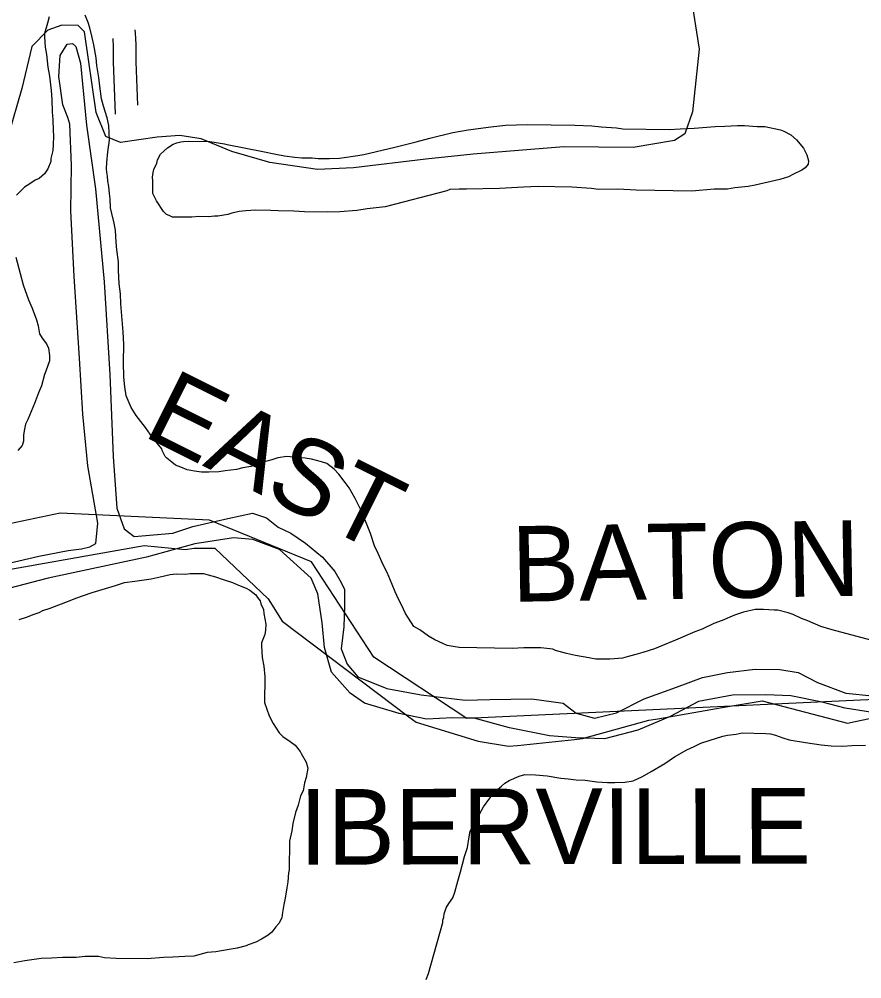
# Model space of a CAD drawing. Extents: x 3329297 to 3367176, y 649250 to 674653.
# Drawn here: x 3348052 to 3349166, y 658849 to 660118 of the extents above; entities that cross this region are included whole.
import ezdxf

# ---------------------------------------------------------------- set-up
doc = ezdxf.new("R2010")
doc.units = 0
for name, color, linetype in [('V-ROAD-CNTR', 7, 'Continuous'), ('V-SITE-OTLN', 7, 'Continuous'), ('V-SITE-VEGE', 7, 'Continuous'), ('V-TOPO-BNDY', 7, 'Continuous'), ('V-TOPO-GNAM-IDEN', 7, 'Continuous'), ('V-TOPO-SHOR', 7, 'Continuous')]:
    doc.layers.add(name, color=color, linetype=linetype)

msp = doc.modelspace()

# ---------------------------------------------------------------- linework, layer by layer
at = {"layer": 'V-ROAD-CNTR'}
for points in [[(3348204.9, 660103.7), (3348205.3, 660099.7), (3348205.9, 660091.9), (3348206.3, 660084.1), (3348206.5, 660076.2), (3348206.4, 660068.4), (3348206.2, 660061.3), (3348208.4, 660003.8)], [(3348175.8, 660092.2), (3348176, 660090), (3348176.3, 660083), (3348176.5, 660076), (3348176.4, 660069), (3348176.2, 660061.2), (3348178.8, 659992.3)]]:
    msp.add_lwpolyline(points, dxfattribs=at)
at = {"layer": 'V-SITE-OTLN'}
msp.add_lwpolyline([(3348942.5, 660131.5), (3348950.9, 660078), (3348941.9, 659995), (3348931.7, 659965.9), (3348918.3, 659957.4), (3348863.7, 659947.9), (3348771.9, 659948.8), (3348652.2, 659939.4), (3348589.5, 659932.6), (3348493.8, 659921.2), (3348446.6, 659918.9), (3348383.6, 659928), (3348333, 659942.7), (3348292.7, 659959.7), (3348264.6, 659963.7), (3348234.3, 659961.6), (3348185.9, 659954.6), (3348166.6, 659962.6), (3348153.7, 659994.1), (3348138.4, 660101.1), (3348130.3, 660109.4), (3348108.7, 660109.8), (3348090.2, 660103.4), (3348068.8, 660081.6), (3348055.6, 660025.9), (3348037.8, 659963.6)], dxfattribs=at)
at = {"layer": 'V-SITE-VEGE'}
for points in [[(3348091.8, 660120.9), (3348089.4, 660112.5), (3348085.8, 660098.9), (3348085.7, 660094.4), (3348086.7, 660080.8), (3348088.2, 660071.1), (3348090.2, 660054.1), (3348092.3, 660042.2), (3348094.3, 660023.5), (3348095.3, 660011.6), (3348095.6, 659995.2), (3348096.5, 659984.4), (3348096.9, 659970.8), (3348097.3, 659962.8), (3348097.2, 659951.5), (3348096.5, 659944.2), (3348094.1, 659933.5), (3348094, 659929.5), (3348089.9, 659919.9), (3348085.8, 659913.2), (3348078.4, 659907.1), (3348073.2, 659904.9), (3348066.4, 659899.9), (3348059, 659895.5), (3348048.6, 659884.9)], [(3349184.5, 659294.6), (3349126.5, 659310.2), (3349111.8, 659314.4), (3349094.4, 659322), (3349085.9, 659325), (3349075.2, 659330.3), (3349068.5, 659332.6), (3349054.9, 659336.2), (3349049.9, 659336.3), (3349035.7, 659337.1), (3349025, 659337.2), (3349009.6, 659333.5), (3348997.7, 659329.7), (3348981.1, 659322.6), (3348970.3, 659318.3), (3348954.9, 659311.1), (3348945.2, 659307.3), (3348919.6, 659296.4), (3348902.5, 659289.3), (3348891.7, 659284.9), (3348876.3, 659280.1), (3348867.2, 659277.4), (3348858.7, 659275.2), (3348849.6, 659272.5), (3348832.6, 659271.1), (3348814.4, 659271.4), (3348804.9, 659273.2), (3348787.3, 659276.3), (3348775.5, 659278.8), (3348760.8, 659282.9), (3348757.5, 659284.7), (3348741.6, 659286.1), (3348719, 659286.4), (3348703.7, 659285.5), (3348633.5, 659286.6), (3348617.7, 659289.6), (3348612.1, 659292), (3348601.4, 659296.7), (3348593, 659301.9), (3348581.8, 659310), (3348573.9, 659314.7), (3348566.7, 659325.5), (3348562.8, 659331.8), (3348557.3, 659343.2), (3348553.5, 659350.6), (3348549.1, 659360.3), (3348545.3, 659370), (3348538.7, 659386), (3348533.2, 659396.2), (3348526.7, 659411.1), (3348521.7, 659421.3), (3348516.3, 659437.3), (3348511.9, 659448.7), (3348504.3, 659468), (3348501.6, 659473.2), (3348496.1, 659484), (3348488.3, 659497.7), (3348482.8, 659505.1), (3348474.5, 659516), (3348468.3, 659522.4), (3348458.8, 659529.9), (3348451.5, 659532.2), (3348438.5, 659535.8), (3348430, 659537.1), (3348414.8, 659538.5), (3348405.7, 659539.2), (3348393.8, 659537.6), (3348385.9, 659534.9), (3348372.8, 659531.2), (3348365.9, 659528.4), (3348358.5, 659526.3), (3348347.8, 659524.2), (3348339.2, 659522.1), (3348324.5, 659520.6), (3348316, 659519), (3348302.9, 659518.6), (3348293.3, 659518.8), (3348283.7, 659520.1), (3348274.1, 659521.9), (3348265.7, 659525.4), (3348258.9, 659527.8), (3348253.9, 659531.8), (3348247.2, 659537), (3348244.9, 659539.3), (3348241.1, 659547.3), (3348240.6, 659549.6), (3348228.3, 659564.5), (3348218.9, 659577.7), (3348206.7, 659593.7), (3348200, 659604), (3348193.5, 659619.4), (3348192, 659631.3), (3348190.5, 659644.4), (3348190.2, 659664.2), (3348190.6, 659687.4), (3348189.7, 659704.4), (3348186.3, 659741.2), (3348185.9, 659754.3), (3348184.4, 659767.9), (3348183.6, 659786), (3348183.2, 659796.8), (3348181.1, 659812.7), (3348180.2, 659822.9), (3348179.3, 659838.2), (3348177.7, 659847.8), (3348174.5, 659860.9), (3348172.9, 659868.3), (3348172.5, 659880.2), (3348171.5, 659887), (3348170.5, 659896.6), (3348169.5, 659903.4), (3348169, 659910.2), (3348168, 659915.3), (3348167.5, 659919.9), (3348168.2, 659928.4), (3348169.5, 659942.5), (3348171.4, 659957.8), (3348170.6, 659977), (3348168.5, 659987.2), (3348163.6, 660002.6), (3348160.9, 660012.3), (3348158.9, 660029.3), (3348157.4, 660040.6), (3348154.8, 660056.5), (3348153.8, 660066.7), (3348150.7, 660083.8), (3348148.6, 660093.4), (3348145.4, 660106.5), (3348143.2, 660113.3), (3348139.4, 660123)], [(3349025, 659898.2), (3349015.4, 659896.6), (3348997.8, 659894.6), (3348988.1, 659893.1), (3348970.6, 659892.8), (3348941.1, 659890.4), (3348867.5, 659891.5), (3348843.2, 659893), (3348817.7, 659892.3), (3348808.6, 659893.6), (3348782.6, 659895.6), (3348737.9, 659896.3), (3348718.6, 659895.5), (3348686.9, 659893.7), (3348643.3, 659892.7), (3348633.7, 659892.8), (3348621.2, 659892.4), (3348617.2, 659890.8), (3348535.9, 659869.4), (3348512.1, 659866.9), (3348498.5, 659864.9), (3348475.8, 659862.9), (3348459.4, 659862.6), (3348429.4, 659863.1), (3348415.2, 659863.9), (3348394.3, 659864.2), (3348384.7, 659864.9), (3348364.9, 659865.2), (3348351.8, 659864.2), (3348342.8, 659863.3), (3348333.1, 659861.1), (3348328, 659859.5), (3348314.9, 659857.4), (3348310.4, 659857), (3348302.4, 659856.5), (3348289.4, 659856.7), (3348280.4, 659855.7), (3348254.9, 659856.1), (3348250.4, 659857.9), (3348247, 659859.6), (3348243.1, 659863.6), (3348233.7, 659877.4), (3348228.7, 659887.1), (3348229, 659904.1), (3348228.5, 659908.6), (3348229.2, 659914.8), (3348230.3, 659918.8), (3348233.9, 659927.2), (3348235.1, 659931.7), (3348239.1, 659939), (3348243.7, 659943.5), (3348248.3, 659947.4), (3348255.8, 659952.3), (3348260.3, 659954), (3348266, 659955.6), (3348269.4, 659956.1), (3348275.7, 659956.6), (3348304, 659956.1), (3348323.7, 659953), (3348327.1, 659951.8), (3348374, 659942.6), (3348391.5, 659939), (3348402.8, 659937.1), (3348416.3, 659935.2), (3348425.9, 659934.5), (3348439.5, 659934.3), (3348447.4, 659933.6), (3348462.2, 659933.4), (3348475.7, 659933.7), (3348499.6, 659937.3), (3348507.5, 659938.9), (3348548.5, 659948.5), (3348576.9, 659955.4), (3348595.1, 659960.2), (3348625.2, 659967.7), (3348645.6, 659971.3), (3348675.7, 659975.4), (3348695, 659977.4), (3348723.9, 659978.6), (3348786.7, 659977.7), (3348808.8, 659976.8), (3348821.2, 659975.5), (3348841.6, 659974), (3348850.1, 659972.8), (3348911.2, 659971.8), (3348925.9, 659972.7), (3348944.1, 659973.6), (3348971.8, 659976), (3348984.9, 659976.4), (3349001.3, 659977.3), (3349010.9, 659977.1), (3349027.3, 659975.7), (3349037.5, 659975.6), (3349058.4, 659971.3), (3349062.9, 659969.5), (3349071.9, 659964.9), (3349079.7, 659958), (3349088.6, 659947.1), (3349093, 659938.5), (3349095.2, 659930.5), (3349095.1, 659926)], [(3349095.1, 659926), (3349091, 659921), (3349086.5, 659918.2), (3349075.6, 659912.7), (3349068.8, 659909.4), (3349057.4, 659905.6), (3349025, 659898.2)], [(3348047.9, 659802.8), (3348053.3, 659781.2), (3348057.6, 659766.4), (3348064.6, 659746.5), (3348069.5, 659735.6), (3348075, 659720.3), (3348077.1, 659712.3), (3348079.2, 659701.5), (3348082.5, 659695.8), (3348088.1, 659688.4), (3348090.8, 659682.7), (3348092.4, 659673), (3348092.3, 659665.7), (3348087.5, 659652.1), (3348085.8, 659647.6), (3348081.6, 659633), (3348077.5, 659623.4), (3348072.2, 659609.3), (3348063.4, 659588.5), (3348060.4, 659582.3), (3348058.6, 659573.3), (3348057.9, 659567.7), (3348057.8, 659559.7), (3348056, 659554.1), (3348050.3, 659547.4)], [(3348052, 659323.7), (3348061.6, 659327), (3348071.9, 659330.8), (3348078.7, 659332.9), (3348083.3, 659335.7), (3348093, 659338.9), (3348119.7, 659348.7), (3348127.1, 659352), (3348148.8, 659359.6), (3348179.5, 659368.8), (3348191.4, 659372.5), (3348205.1, 659374.6), (3348226.6, 659377.7), (3348238.6, 659380.3), (3348251.6, 659383.5), (3348259.6, 659384), (3348271.4, 659383.8), (3348278.3, 659384.8), (3348295.8, 659384.6), (3348302, 659382.8), (3348311.6, 659380.3), (3348321.7, 659376.8), (3348334.1, 659372.6), (3348342, 659369.1), (3348352.1, 659365), (3348357.2, 659362.7), (3348365, 659356.3), (3348367.2, 659352.9), (3348370.6, 659348.3), (3348371.6, 659344.3), (3348374.9, 659336.9), (3348375.4, 659331.8), (3348378, 659317.6), (3348377.9, 659309.7), (3348376.7, 659304.1), (3348372.6, 659292.8), (3348372.5, 659288.8), (3348373.4, 659273.5), (3348375.5, 659262.2), (3348377, 659248), (3348376.5, 659214), (3348382.4, 659196.4), (3348387.9, 659186.1), (3348395.7, 659174.1), (3348400.7, 659168.9), (3348410.2, 659162.6), (3348416.9, 659157.4), (3348423.6, 659149.3), (3348424.7, 659146.5), (3348431.3, 659135.1), (3348433.5, 659127.1), (3348431.6, 659114.7), (3348429.2, 659107.9), (3348427.3, 659097.2), (3348423.8, 659090.4), (3348420.8, 659078), (3348417.3, 659068.5), (3348413.7, 659053.8), (3348412.4, 659044.2), (3348409.3, 659030.6), (3348408.8, 658992.7), (3348408.1, 658988.8), (3348407.4, 658976.9), (3348406.1, 658969), (3348403.7, 658955.4), (3348401.8, 658946.9), (3348400, 658936.2), (3348399.3, 658929.4), (3348395.2, 658921.6), (3348391.2, 658917.1), (3348386, 658910.4), (3348381.4, 658906.5), (3348372.3, 658901), (3348364.9, 658897.1), (3348354.6, 658893.3), (3348352.3, 658892.2), (3348340.4, 658889), (3348329.6, 658887.5), (3348312, 658884.3), (3348300.7, 658883.4), (3348283, 658878.5), (3348271.1, 658878.2), (3348255.3, 658877.3), (3348242.8, 658876.9), (3348221.3, 658874.9), (3348180.5, 658875.6), (3348164.7, 658876.4), (3348156.8, 658878.2), (3348153.4, 658878.2), (3348139.2, 658877.9), (3348127.3, 658876.9), (3348109.2, 658876.6), (3348095, 658875.7), (3348081.4, 658875.4), (3348059.8, 658872.3), (3348045.1, 658869.7)], [(3348590.1, 658847.7), (3348593, 658855.5), (3348612.2, 658923.2), (3348612.2, 658926), (3348613.4, 658930), (3348614, 658934.5), (3348616.4, 658942.4), (3348619.9, 658948), (3348625.1, 658955.8), (3348628.1, 658963.2), (3348631.7, 658977.8), (3348635.3, 658990.2), (3348640.7, 659010.5), (3348644.8, 659022.4), (3348646.7, 659036.5), (3348648, 659043.8), (3348653.8, 659053.9), (3348657.8, 659060.7), (3348660.8, 659067.4), (3348666, 659075.8), (3348674.1, 659087.6), (3348680.5, 659095.4), (3348687.3, 659101.5), (3348689.6, 659103.2), (3348694.2, 659107.1), (3348699.9, 659111), (3348713.1, 659116.4), (3348720.4, 659118.6), (3348734.6, 659118.4), (3348749.9, 659117), (3348767.9, 659113.9), (3348777.6, 659113.2), (3348788.3, 659111.9), (3348800.2, 659111.2), (3348815.4, 659109.2), (3348829.6, 659108.4), (3348839.2, 659108.3), (3348852.8, 659108.7), (3348863.6, 659110.2), (3348876.1, 659116.2), (3348887.5, 659122.9), (3348905.3, 659133.3), (3348918.4, 659142.2), (3348934.4, 659151.6), (3348944.1, 659156), (3348953.2, 659160.4), (3348965.2, 659164.1), (3348972.6, 659166.3), (3348982.3, 659169.6), (3348988.5, 659170.6), (3348999.8, 659172.1), (3349007.8, 659173.7), (3349038.9, 659173.2), (3349045.1, 659172.6), (3349051.9, 659170.8), (3349061.5, 659167.2), (3349069.9, 659164.8), (3349091.4, 659161.1), (3349112.3, 659158), (3349125.3, 659156.6), (3349140.6, 659156.4), (3349152.5, 659157.3), (3349170.6, 659157.6)]]:
    msp.add_lwpolyline(points, dxfattribs=at)
at = {"layer": 'V-TOPO-BNDY'}
for p, q in [((3347778, 659344), (3348217.5, 659421.8)), ((3348217.5, 659421.8), (3348271.4, 659416.3)), ((3348271.4, 659416.3), (3348283.3, 659418)), ((3348283.3, 659418), (3348310.9, 659418.2)), ((3348310.9, 659418.2), (3348381.1, 659350.9)), ((3348381.1, 659350.9), (3348399.7, 659321.7)), ((3348399.7, 659321.7), (3348567.3, 659195.2)), ((3348981.3, 659207.3), (3349034.2, 659216.4)), ((3349034.2, 659216.4), (3349147.1, 659186.7)), ((3348896, 659192.6), (3348981.3, 659207.3)), ((3349157, 659188.8), (3349213.8, 659200.8)), ((3348567.3, 659195.2), (3348576.7, 659188.1)), ((3348576.7, 659188.1), (3348658.6, 659162.7)), ((3348796.6, 659166.3), (3348884.4, 659190.6)), ((3348884.4, 659190.6), (3348896, 659192.6)), ((3349147.1, 659186.7), (3349157, 659188.8)), ((3348658.6, 659162.7), (3348698.7, 659156.1)), ((3348710.7, 659157.1), (3348786, 659165.2)), ((3348786, 659165.2), (3348796.6, 659166.3)), ((3348698.7, 659156.1), (3348710.7, 659157.1))]:
    msp.add_line(p, q, dxfattribs=at)
at = {"layer": 'V-TOPO-SHOR'}
for points in [[(3348038.5, 659398.2), (3348078.1, 659407.5), (3348116.8, 659415.2), (3348134.3, 659417.2), (3348145.7, 659420.1), (3348153.3, 659424.5), (3348156, 659451), (3348142.8, 659526.9), (3348136.2, 659595.2), (3348132, 659669.5), (3348124.6, 659777.2), (3348120.6, 659864.3), (3348121.5, 659924.2), (3348119.3, 659978.7), (3348116.4, 659987.9), (3348109.9, 660004.6), (3348104.4, 660041.8), (3348106.3, 660069.8), (3348115.6, 660084.8), (3348122.4, 660085.5), (3348126.9, 660081.6), (3348133.4, 660059.6), (3348141.3, 659977.6), (3348152.9, 659893.4), (3348164.6, 659770.5), (3348171.9, 659647.7), (3348176.3, 659539.3), (3348181.3, 659471), (3348190.7, 659443.6), (3348204.2, 659433.6), (3348255, 659438.1), (3348281.7, 659446.8), (3348328, 659457.5), (3348360.7, 659464.5), (3348378.8, 659458.2), (3348394.5, 659445.8), (3348411.1, 659438), (3348430.6, 659424.8), (3348453, 659406.3), (3348469.4, 659387.1), (3348477.5, 659372.6), (3348481.9, 659363.5), (3348482.3, 659341.5), (3348481.1, 659314.2), (3348477.7, 659284.8), (3348485.7, 659264.9), (3348499.8, 659248.1), (3348538.2, 659232.3), (3348583.6, 659224.1), (3348641.8, 659217.1)], [(3349868.4, 659498.5), (3349579.9, 659275.9), (3349202.1, 659219), (3348643.6, 659193), (3348520.7, 659273.9), (3348438.6, 659400), (3348303.7, 659455.3), (3348106.2, 659464.6), (3347687.5, 659376.4), (3347579, 659453.9), (3347422.7, 659389.1), (3347090.5, 659383.7), (3346984.5, 659418.2), (3346883.2, 659525.5), (3346661.8, 659489), (3346613.7, 659463.3), (3346536.6, 659488.8), (3346430.7, 659494.8), (3346283.8, 659484.9), (3346188, 659483.9)], [(3348452.4, 659319.2), (3348447, 659357.9), (3348438.2, 659378.5), (3348396.3, 659416.3), (3348360.9, 659429.7), (3348335.2, 659431.6), (3348284.4, 659424), (3348220.5, 659406.1), (3348090.5, 659378.5), (3348028.1, 659362)], [(3349180.1, 659200.6), (3349143.8, 659206.5), (3349113.6, 659214.5), (3349072.1, 659222.7), (3349038.8, 659224), (3348994.9, 659223.9), (3348950, 659215.5), (3348912.6, 659195.6), (3348869.9, 659177.3), (3348825.8, 659165.9), (3348787.2, 659167.2), (3348753.2, 659170), (3348700.3, 659180.6), (3348653.5, 659193.5), (3348624.8, 659193.9), (3348590.6, 659192.1), (3348554.4, 659199.5), (3348508.4, 659213.1), (3348489.7, 659226.2), (3348465.1, 659253.9), (3348455.7, 659286.6), (3348452.4, 659319.2)], [(3348641.8, 659217.1), (3348674.4, 659218.1), (3348729.7, 659218.8), (3348771.2, 659212.9), (3348788.5, 659199.7), (3348812.6, 659193.3), (3348841.5, 659200.5), (3348878.1, 659218.8), (3348920.8, 659234.1), (3348955.1, 659247.2), (3348988.5, 659253.5), (3349024.9, 659258.3), (3349057.5, 659257.8), (3349081.7, 659253.6), (3349107.2, 659240.4), (3349144.9, 659226.2), (3349179.7, 659222.6)]]:
    msp.add_lwpolyline(points, dxfattribs=at)

# ---------------------------------------------------------------- texts
at = {"layer": 'V-TOPO-GNAM-IDEN'}
for s, rotation, p in [('EAST', 333.435, (3348213.5, 659567.5)), ('BATON', 1.0051, (3348703.6, 659347.1)), ('IBERVILLE', 0.1356, (3348422.4, 658999.4))]:
    msp.add_text(s, height=100, rotation=rotation, dxfattribs=at).set_placement(p)

doc.saveas('drawing.dxf')
